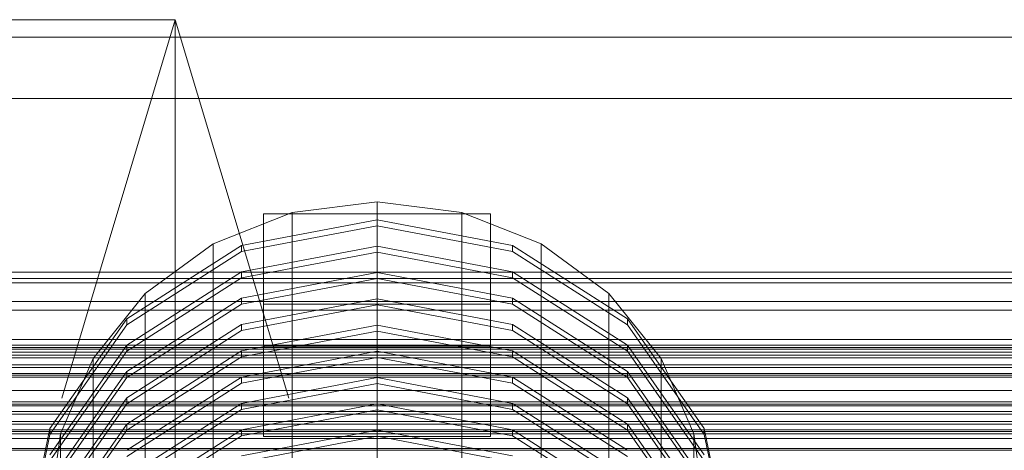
# Model space of a CAD drawing. Header units: millimetres. Extents: x -2233 to 61924, y -68080 to 6847.
# Tile 329 of 656: x 488 to 879, y -32471 to -32300. Entities that reach past the tile are written whole.
import ezdxf

# ---------------------------------------------------------------- set-up
doc = ezdxf.new("R2010")
doc.units = ezdxf.units.MM
for name, color, linetype, lineweight in [('COTAS_P', 1, 'Continuous', 0), ('frontal_C02', 7, 'Continuous', 0), ('frontal_C03', 7, 'Continuous', 0), ('frontal_C03-dry', 7, 'Continuous', 0)]:
    doc.layers.add(name, color=color, linetype=linetype, lineweight=lineweight)
doc.dimstyles.new('R19_100', dxfattribs={"dimtxt": 250, "dimasz": 150, "dimexe": 150, "dimexo": 80, "dimgap": 100, "dimtad": 1, "dimtih": 1, "dimtoh": 1, "dimdsep": 46, "dimcen": 0.09, "dimadec": 0, "dimazin": 0, "dimtfac": 1, "dimtdec": 4, "dimtofl": 0, "dimtmove": 0, "dimatfit": 3, "dimfxl": 1, "dimtolj": 1, "dimtzin": 0, "dimarcsym": 0})

# ---------------------------------------------------------------- blocks, each defined once
blk = doc.blocks.new('DIM_R28_53')
at = {"layer": 'COTAS_P'}
for p, q in [((-150, -32300), (550, -32300)), ((550, -32300), (505, -32450)), ((550, -34900), (550, -32300)), ((550, -32300), (595, -32450)), ((550, -34900), (505, -34750)), ((550, -34900), (595, -34750)), ((-150, -34900), (550, -34900))]:
    blk.add_line(p, q, dxfattribs=at)
blk.add_text('2600 P', height=250, rotation=90, dxfattribs=at).set_placement((450, -33600))

msp = doc.modelspace()

# ---------------------------------------------------------------- linework, layer by layer
at = {"layer": 'frontal_C02'}
for p, q in [((630, -32372.27), (596.354, -32376.499)), ((663.646, -32376.499), (630, -32372.27)), ((630, -32515.335), (630, -32372.27)), ((596.354, -32376.499), (565, -32388.896)), ((585, -32412.762), (585, -32376.996)), ((585, -32376.996), (675, -32376.996)), ((585, -32429.496), (585, -32376.996)), ((596.354, -32519.564), (596.354, -32376.499)), ((695, -32388.896), (663.646, -32376.499)), ((663.646, -32519.564), (663.646, -32376.499)), ((675, -32376.996), (675, -32412.762)), ((675, -32376.996), (675, -32429.496)), ((630, -32379.332), (576.271, -32389.534)), ((576.271, -32391.918), (630, -32381.716)), ((683.729, -32389.534), (630, -32379.332)), ((630, -32381.716), (630, -32379.332)), ((630, -32381.716), (683.729, -32391.918)), ((576.271, -32389.534), (530.722, -32418.585)), ((565, -32388.896), (538.076, -32408.616)), ((565, -32531.96), (565, -32388.896)), ((576.271, -32391.918), (576.271, -32389.534)), ((630, -32389.764), (576.271, -32399.965)), ((683.729, -32399.965), (630, -32389.764)), ((630, -32392.148), (630, -32389.764)), ((729.278, -32418.585), (683.729, -32389.534)), ((683.729, -32391.918), (683.729, -32389.534)), ((721.924, -32408.616), (695, -32388.896)), ((695, -32531.96), (695, -32388.896)), ((530.722, -32420.97), (576.271, -32391.918)), ((576.271, -32402.35), (630, -32392.148)), ((630, -32392.148), (683.729, -32402.35)), ((683.729, -32391.918), (729.278, -32420.97)), ((576.271, -32399.965), (530.722, -32429.017)), ((530.722, -32431.401), (576.271, -32402.35)), ((576.271, -32402.35), (576.271, -32399.965)), ((630, -32400.196), (576.271, -32410.397)), ((683.729, -32410.397), (630, -32400.196)), ((630, -32402.58), (630, -32400.196)), ((729.278, -32429.017), (683.729, -32399.965)), ((683.729, -32402.35), (683.729, -32399.965)), ((683.729, -32402.35), (729.278, -32431.401)), ((576.271, -32412.782), (630, -32402.58)), ((630, -32402.58), (683.729, -32412.782)), ((538.076, -32408.616), (517.417, -32434.316)), ((538.076, -32551.681), (538.076, -32408.616)), ((742.583, -32434.316), (721.924, -32408.616)), ((721.924, -32551.681), (721.924, -32408.616)), ((576.271, -32410.397), (530.722, -32439.449)), ((530.722, -32441.833), (576.271, -32412.782)), ((576.271, -32412.782), (576.271, -32410.397)), ((630, -32410.627), (576.271, -32420.829)), ((576.271, -32423.213), (630, -32413.012)), ((675, -32412.762), (585, -32412.762)), ((585, -32412.762), (585, -32465.263)), ((683.729, -32420.829), (630, -32410.627)), ((630, -32413.012), (630, -32410.627)), ((630, -32413.012), (683.729, -32423.213)), ((675, -32465.263), (675, -32412.762)), ((729.278, -32439.449), (683.729, -32410.397)), ((683.729, -32412.782), (683.729, -32410.397)), ((683.729, -32412.782), (729.278, -32441.833)), ((530.722, -32418.585), (500.287, -32462.064)), ((500.287, -32464.448), (530.722, -32420.97)), ((530.722, -32420.97), (530.722, -32418.585)), ((576.271, -32420.829), (530.722, -32449.881)), ((576.271, -32423.213), (576.271, -32420.829)), ((630, -32421.059), (576.271, -32431.261)), ((683.729, -32431.261), (630, -32421.059)), ((630, -32423.444), (630, -32421.059)), ((729.278, -32449.881), (683.729, -32420.829)), ((683.729, -32423.213), (683.729, -32420.829)), ((759.713, -32462.064), (729.278, -32418.585)), ((729.278, -32420.97), (729.278, -32418.585)), ((729.278, -32420.97), (759.713, -32464.448)), ((530.722, -32452.265), (576.271, -32423.213)), ((576.271, -32433.645), (630, -32423.444)), ((630, -32423.444), (683.729, -32433.645)), ((683.729, -32423.213), (729.278, -32452.265)), ((530.722, -32429.017), (500.287, -32472.496)), ((530.722, -32431.401), (530.722, -32429.017)), ((675, -32429.496), (585, -32429.496)), ((585, -32429.496), (585, -32465.263)), ((675, -32465.263), (675, -32429.496)), ((759.713, -32472.496), (729.278, -32429.017)), ((729.278, -32431.401), (729.278, -32429.017)), ((500.287, -32474.88), (530.722, -32431.401)), ((576.271, -32431.261), (530.722, -32460.312)), ((576.271, -32433.645), (576.271, -32431.261)), ((630, -32431.491), (576.271, -32441.693)), ((683.729, -32441.693), (630, -32431.491)), ((630, -32433.876), (630, -32431.491)), ((729.278, -32460.312), (683.729, -32431.261)), ((683.729, -32433.645), (683.729, -32431.261)), ((729.278, -32431.401), (759.713, -32474.88)), ((517.417, -32434.316), (504.43, -32464.245)), ((517.417, -32577.381), (517.417, -32434.316)), ((530.722, -32462.697), (576.271, -32433.645)), ((576.271, -32444.077), (630, -32433.876)), ((630, -32433.876), (683.729, -32444.077)), ((683.729, -32433.645), (729.278, -32462.697)), ((755.57, -32464.245), (742.583, -32434.316)), ((742.583, -32577.381), (742.583, -32434.316)), ((530.722, -32439.449), (500.287, -32482.928)), ((530.722, -32441.833), (530.722, -32439.449)), ((759.713, -32482.928), (729.278, -32439.449)), ((729.278, -32441.833), (729.278, -32439.449)), ((500.287, -32485.312), (530.722, -32441.833)), ((576.271, -32441.693), (530.722, -32470.744)), ((530.722, -32473.129), (576.271, -32444.077)), ((576.271, -32444.077), (576.271, -32441.693)), ((630, -32441.923), (576.271, -32452.124)), ((576.271, -32454.509), (630, -32444.307)), ((683.729, -32452.124), (630, -32441.923)), ((630, -32444.307), (630, -32441.923)), ((630, -32444.307), (683.729, -32454.509)), ((729.278, -32470.744), (683.729, -32441.693)), ((683.729, -32444.077), (683.729, -32441.693)), ((683.729, -32444.077), (729.278, -32473.129)), ((729.278, -32441.833), (759.713, -32485.312)), ((530.722, -32449.881), (500.287, -32493.359)), ((500.287, -32495.744), (530.722, -32452.265)), ((530.722, -32452.265), (530.722, -32449.881)), ((576.271, -32452.124), (530.722, -32481.176)), ((576.271, -32454.509), (576.271, -32452.124)), ((630, -32452.355), (576.271, -32462.556)), ((683.729, -32462.556), (630, -32452.355)), ((630, -32454.739), (630, -32452.355)), ((729.278, -32481.176), (683.729, -32452.124)), ((683.729, -32454.509), (683.729, -32452.124)), ((759.713, -32493.359), (729.278, -32449.881)), ((729.278, -32452.265), (729.278, -32449.881)), ((729.278, -32452.265), (759.713, -32495.744)), ((530.722, -32483.561), (576.271, -32454.509)), ((576.271, -32464.941), (630, -32454.739)), ((630, -32454.739), (683.729, -32464.941)), ((683.729, -32454.509), (729.278, -32483.561)), ((530.722, -32460.312), (500.287, -32503.791)), ((530.722, -32462.697), (530.722, -32460.312)), ((759.713, -32503.791), (729.278, -32460.312)), ((729.278, -32462.697), (729.278, -32460.312)), ((500.287, -32462.064), (489.6, -32513.351)), ((489.6, -32515.735), (500.287, -32464.448)), ((504.43, -32464.245), (500, -32496.362)), ((500.287, -32464.448), (500.287, -32462.064)), ((500.287, -32506.176), (530.722, -32462.697)), ((504.43, -32607.309), (504.43, -32464.245)), ((576.271, -32462.556), (530.722, -32491.608)), ((576.271, -32464.941), (576.271, -32462.556)), ((630, -32462.787), (576.271, -32472.988)), ((683.729, -32472.988), (630, -32462.787)), ((630, -32465.171), (630, -32462.787)), ((729.278, -32491.608), (683.729, -32462.556)), ((683.729, -32464.941), (683.729, -32462.556)), ((729.278, -32462.697), (759.713, -32506.176)), ((760, -32496.362), (755.57, -32464.245)), ((755.57, -32607.309), (755.57, -32464.245)), ((770.4, -32513.351), (759.713, -32462.064)), ((759.713, -32464.448), (759.713, -32462.064)), ((759.713, -32464.448), (770.4, -32515.735)), ((530.722, -32493.992), (576.271, -32464.941)), ((576.271, -32475.372), (630, -32465.171)), ((585, -32465.263), (675, -32465.263)), ((630, -32465.171), (683.729, -32475.372)), ((683.729, -32464.941), (729.278, -32493.992))]:
    msp.add_line(p, q, dxfattribs=at)
at = {"layer": 'frontal_C03'}
for p, q in [((1300, -32306.935), (-1300, -32306.935)), ((-1300, -32331.296), (1300, -32331.296)), ((1250, -32400.062), (-1250, -32400.062)), ((1250, -32402.554), (-1250, -32402.554)), ((1250, -32404.381), (-1250, -32404.381)), ((1250, -32411.687), (-1250, -32411.687)), ((1250, -32415.216), (-1250, -32415.216)), ((1250, -32426.838), (-1250, -32426.838)), ((1250, -32429.109), (-1250, -32429.109)), ((1250, -32429.991), (-1250, -32429.991)), ((1250, -32430.644), (-1250, -32430.644)), ((1250, -32431.828), (-1250, -32431.828)), ((1250, -32432.952), (-1250, -32432.952)), ((-1250, -32434.009), (1250, -32434.009)), ((1250, -32436.861), (-1250, -32436.861)), ((1250, -32437.918), (-1250, -32437.918)), ((1250, -32440.226), (-1250, -32440.226)), ((1250, -32440.879), (-1250, -32440.879)), ((1250, -32441.761), (-1250, -32441.761)), ((1250, -32446.975), (-1250, -32446.975)), ((1250, -32451.567), (-1250, -32451.567)), ((1250, -32452.448), (-1250, -32452.448)), ((1250, -32453.087), (-1250, -32453.087)), ((1250, -32453.102), (-1250, -32453.102)), ((1250, -32455.409), (-1250, -32455.409)), ((-1250, -32456.467), (1250, -32456.467)), ((1250, -32459.319), (-1250, -32459.319)), ((1250, -32460.376), (-1250, -32460.376)), ((1250, -32462.683), (-1250, -32462.683)), ((1250, -32463.337), (-1250, -32463.337)), ((1250, -32464.218), (-1250, -32464.218)), ((1250, -32470.726), (-1250, -32470.726))]:
    msp.add_line(p, q, dxfattribs=at)
at = {"layer": 'frontal_C03-dry'}
for p, q in [((-1290, -32466), (1290, -32466)), ((1290, -32470), (-1290, -32470))]:
    msp.add_line(p, q, dxfattribs=at)

# ---------------------------------------------------------------- dimensions: what is measured, and where the dimension line sits
at = {"layer": 'COTAS_P'}
dim = msp.add_aligned_dim(p1=(-150, -34900), p2=(-150, -32300), distance=-700, text='<> P', dimstyle='R19_100', dxfattribs=at)
dim.commit()
dim.dimension.update_dxf_attribs({"geometry": 'DIM_R28_53', "text_midpoint": (550, -33600)})

doc.saveas('drawing.dxf')
